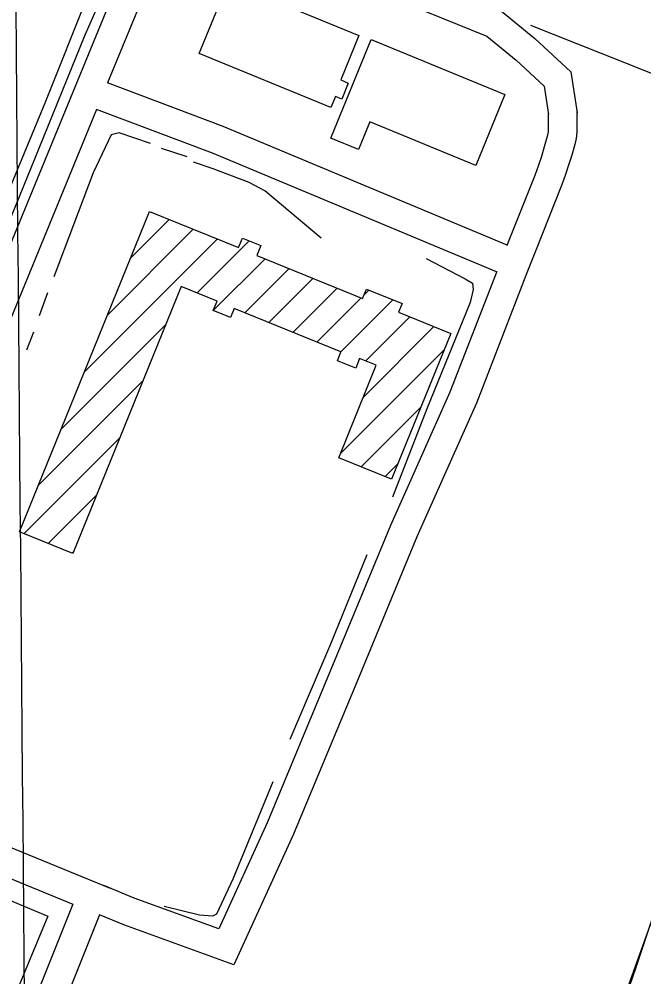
# Model space of a CAD drawing. Extents: x 3567028 to 3605064, y 510945 to 536587.
# Drawn here: x 3592322 to 3592975, y 518730 to 519732 of the extents above; entities that cross this region are included whole.
import ezdxf

# ---------------------------------------------------------------- set-up
doc = ezdxf.new("R2010")
doc.units = 0
for name, color, linetype in [('V-BLDG-OTLN', 7, 'Continuous'), ('V-GRID-MAJR', 7, 'Continuous'), ('V-ROAD-CNTR', 7, 'Continuous'), ('V-SITE-OTLN', 7, 'Continuous'), ('V-TOPO-SHOR', 7, 'Continuous')]:
    doc.layers.add(name, color=color, linetype=linetype)

msp = doc.modelspace()

# ---------------------------------------------------------------- linework, layer by layer
at = {"layer": 'V-BLDG-OTLN'}
for p, q in [((3592438.2543988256, 519481.91358328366), (3592478.6810888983, 519522.3402733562)), ((3592414.0863857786, 519422.3902311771), (3592503.826781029, 519512.13062642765)), ((3592389.918372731, 519362.8668790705), (3592528.97247316, 519501.9209794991)), ((3592507.872401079, 519445.46556835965), (3592562.3492064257, 519499.9423737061)), ((3592524.746081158, 519426.9839093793), (3592579.007684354, 519481.2455125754)), ((3592557.7735417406, 519424.6560309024), (3592604.1532175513, 519471.0357067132)), ((3592582.919057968, 519414.44620807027), (3592629.298750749, 519460.8259008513)), ((3592608.064574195, 519404.2363852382), (3592654.444283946, 519450.61609498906)), ((3592682.3915164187, 519443.20798840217), (3592687.68761529, 519448.5040872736)), ((3592633.2100904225, 519394.0265624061), (3592679.5898171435, 519440.40628912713)), ((3592658.3556066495, 519383.81673957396), (3592712.8332833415, 519438.29441626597)), ((3592684.2442192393, 519374.35001310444), (3592730.447336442, 519420.5531303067)), ((3592365.750359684, 519303.3435269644), (3592475.324956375, 519412.91812365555)), ((3592681.835474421, 519336.5859292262), (3592755.5924084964, 519410.342863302)), ((3592657.6672180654, 519277.0623338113), (3592766.2221558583, 519385.6172716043)), ((3592341.582346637, 519243.82017485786), (3592451.157028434, 519353.39485665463)), ((3592679.503112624, 519263.54288931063), (3592742.0542718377, 519326.0940485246)), ((3592326.7630679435, 519193.6455571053), (3592426.989100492, 519293.8715896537)), ((3592704.6490682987, 519253.33350592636), (3592717.8863878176, 519266.5708254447)), ((3592351.9090628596, 519183.4362129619), (3592402.821172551, 519234.34832265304)), ((3592377.0550577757, 519173.2268688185), (3592378.653244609, 519174.8250556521))]:
    msp.add_line(p, q, dxfattribs=at)
for points in [[(3592647.806, 519639.57800000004), (3592509.894, 519696.215), (3592540.616, 519771.026), (3592677.214, 519714.93), (3592658.075, 519668.331), (3592666.0270000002, 519665.065), (3592659.1950000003, 519648.429), (3592652.56, 519651.155)], [(3592689.921, 519710.594), (3592829.9020000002, 519653.266), (3592799.4930000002, 519579.018), (3592688.6720000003, 519624.40400000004), (3592676.849, 519595.533), (3592647.69, 519607.47500000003)], [(3592321.9960000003, 519195.581), (3592458.0670000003, 519530.71), (3592551.161, 519492.912), (3592555.196, 519502.847), (3592574.373, 519495.06), (3592570.214, 519484.816), (3592681.019, 519439.826), (3592684.986, 519449.601), (3592722.3880000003, 519434.41500000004), (3592718.698, 519425.324), (3592773.336, 519403.13800000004), (3592711.399, 519250.593), (3592656.045, 519273.06700000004), (3592695.34, 519369.846), (3592677.9450000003, 519376.907), (3592673.8140000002, 519366.737), (3592654.653, 519374.517), (3592658.419, 519383.791), (3592546.5700000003, 519429.205), (3592542.699, 519419.674), (3592524.738, 519426.96400000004), (3592528.799, 519436.969), (3592491.276, 519452.204), (3592377.87, 519172.896)], [(3592204.83, 518854.729), (3592351.721, 518793.409), (3592315.535, 518706.72500000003), (3592168.644, 518768.044)]]:
    msp.add_lwpolyline(points, close=True, dxfattribs=at)
at = {"layer": 'V-GRID-MAJR'}
msp.add_spline([(3592345.91, 516527.14400000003), (3592293.9250000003, 522584.81), (3592241.914, 528645.559), (3592189.9020000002, 534706.322), (3592189.876, 534709.392)], degree=3, dxfattribs=at)
at = {"layer": 'V-ROAD-CNTR'}
for points in [[(3592710.125541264, 520405.31516317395), (3593066.505828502, 520257.6564584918), (3593281.912397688, 520164.74864430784), (3593310.9893395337, 520143.46568687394), (3593326.4323086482, 520129.90571399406), (3593346.6992681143, 520105.8587620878), (3593362.5672363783, 520083.4278069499), (3593374.66621218, 520058.36485707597), (3593378.365204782, 520041.003891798), (3593379.254203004, 520020.27793324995), (3593380.1522012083, 519983.99200582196), (3593372.1572171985, 519942.6080885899), (3593276.5674083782, 519661.529650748), (3593137.260686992, 519244.8934840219), (3593004.179953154, 518846.257281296), (3592923.0811153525, 518620.132733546), (3592780.2924009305, 518250.305473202), (3592688.3945847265, 518024.9739238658), (3592554.8718517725, 517673.5486267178), (3592516.4879285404, 517581.931809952)], [(3592497.7759659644, 519871.37623105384), (3592582.9607955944, 519839.26529527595), (3592826.4853085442, 519740.220493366), (3592861.380238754, 519711.73455033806), (3592898.9701635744, 519676.742620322), (3592905.5392620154, 519633.9689574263)], [(3592458.5110444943, 519854.1182655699), (3592430.767099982, 519785.0784036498), (3592255.446450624, 519358.4112569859), (3592123.286714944, 519031.7229103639), (3592093.720774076, 518953.8600660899)], [(3592486.588988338, 519843.53328673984), (3592458.561044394, 519773.7844262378), (3592413.992133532, 519665.3216431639)], [(3592486.5879883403, 519843.53328673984), (3592572.016817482, 519811.3293511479), (3592811.0073395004, 519714.13054554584), (3592841.65227821, 519689.11259558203), (3592870.9002197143, 519661.88665003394), (3592875.4755581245, 519632.0918312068)], [(3592832.179251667, 519495.5393331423), (3592534.978891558, 519619.75173430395), (3592413.992133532, 519665.3216431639)], [(3592402.585156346, 519637.561698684), (3592283.2263950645, 519347.08527963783), (3592151.21865908, 519020.77093226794), (3592121.5587184, 518942.6610884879)], [(3592821.3212785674, 519467.56324741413), (3592523.904913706, 519591.86579007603), (3592402.585156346, 519637.5606986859)], [(3592905.2768504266, 519635.10314384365), (3592905.1569288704, 519613.8457718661), (3592904.569696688, 519607.18690670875), (3592903.059613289, 519600.7473447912), (3592899.976503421, 519589.81365587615), (3592896.698214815, 519579.10973430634), (3592893.180112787, 519568.4791270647), (3592889.381605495, 519557.81641271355), (3592861.9505378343, 519489.3325104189), (3592853.7347097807, 519468.1636746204), (3592800.1647115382, 519330.1414302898), (3592737.842839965, 519190.42875992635), (3592675.650691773, 519039.8922571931), (3592608.5884225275, 518878.9664474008), (3592546.3611259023, 518742.40897495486), (3592430.992007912, 518784.25612942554), (3592405.608809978, 518794.74389307)], [(3592875.277327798, 519635.2723834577), (3592875.164376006, 519615.2504764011), (3592874.8736081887, 519611.95334155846), (3592874.0043867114, 519608.2466552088), (3592871.1934965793, 519598.27834412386), (3592868.111785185, 519588.21626569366), (3592864.8058872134, 519578.2268729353), (3592861.3163945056, 519568.43158728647), (3592834.041462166, 519500.33748958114), (3592831.890195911, 519494.79455442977)], [(3592821.4373339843, 519467.86226234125), (3592772.4652884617, 519341.68656971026), (3592710.275160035, 519202.2692400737), (3592647.9413082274, 519051.3897428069), (3592581.0855774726, 518890.9595525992), (3592530.548874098, 518780.05702504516), (3592441.839992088, 518812.2338705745), (3592410.224648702, 518825.2966158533)], [(3592121.556718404, 518942.6610884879), (3592225.0395114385, 518901.03117174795), (3592416.709128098, 518822.4523289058)], [(3592110.905739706, 518914.6101445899), (3592213.751534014, 518873.23522734), (3592377.79320593, 518805.98236184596), (3592305.80334991, 518626.2807212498)], [(3592405.608809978, 518794.74389307), (3592333.6392942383, 518615.0947436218)]]:
    msp.add_lwpolyline(points, dxfattribs=at)
at = {"layer": 'V-SITE-OTLN'}
msp.add_lwpolyline([(3592048.1010000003, 520460.359), (3592162.144, 520176.164), (3592117.485, 520020.196), (3592446.107, 519889.085), (3592439.738, 519873.099), (3592348.469, 519644.009), (3592136.468, 519131.588), (3592060.4790000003, 518944.943), (3591960.725, 518699.924), (3591861.897, 518453.892), (3591740.346, 518151.294), (3591618.654, 517868.5)], dxfattribs=at)
at = {"layer": 'V-TOPO-SHOR'}
for p, q in [((3592497.506, 519587.757), (3592470.392, 519596.617)), ((3592351.227, 519445.773), (3592342.372, 519421.61100000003)), ((3592336.465, 519404.518), (3592329.381, 519385.658))]:
    msp.add_line(p, q, dxfattribs=at)
for points in [[(3592425.717, 519814.755), (3592427.48, 519804.732), (3592424.5270000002, 519792.944), (3592390.291, 519715.151), (3592337.7490000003, 519585.492), (3592289.933, 519468.80100000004), (3592233.852, 519333.838), (3592223.815, 519306.137)], [(3592856.907, 519725.585), (3592978.904, 519677.175), (3593109.153, 519624.63300000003)], [(3593297.686, 519713.08400000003), (3593257.963, 519596.50800000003), (3593248.2430000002, 519568.55100000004), (3593202.825, 519437.917), (3593155.985, 519296.48600000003), (3593098.475, 519126.652), (3593067.968, 519038.563), (3593010.693, 518870.277), (3592966.6550000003, 518738.462), (3592909.344, 518573.358), (3592863.11, 518456.788), (3592857.775, 518441.993), (3592849.483, 518430.16000000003), (3592836.45, 518409.45300000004), (3592824.596, 518381.641), (3592787.846, 518288.737), (3592725.014, 518128.969), (3592706.045, 518078.67), (3592698.931, 518059.734), (3592694.185, 518041.38800000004), (3592691.8140000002, 518032.512), (3592691.81, 518027.777)], [(3592459.196, 519601.927), (3592426.19, 519613.146), (3592417.937, 519610.795), (3592399.048, 519571.31), (3592357.818, 519462.309)], [(3592637.757, 519502.79000000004), (3592578.836, 519552.341), (3592562.333, 519561.19200000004), (3592524.615, 519575.363), (3592503.985, 519582.449)], [(3592747.71, 519481.59500000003), (3592788.373, 519460.351), (3592796.032, 519455.628), (3592796.6180000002, 519449.14400000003), (3592793.665, 519435.58900000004), (3592748.207, 519324.2), (3592712.1950000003, 519231.669)], [(3592685.633, 519171.556), (3592647.262, 519077.848), (3592604.759, 518978.25)], [(3592587.048, 518934.048), (3592545.136, 518832.088), (3592528.019, 518795.55), (3592523.89, 518793.194), (3592510.332, 518794.38), (3592473.2, 518803.244)]]:
    msp.add_lwpolyline(points, dxfattribs=at)

doc.saveas('drawing.dxf')
